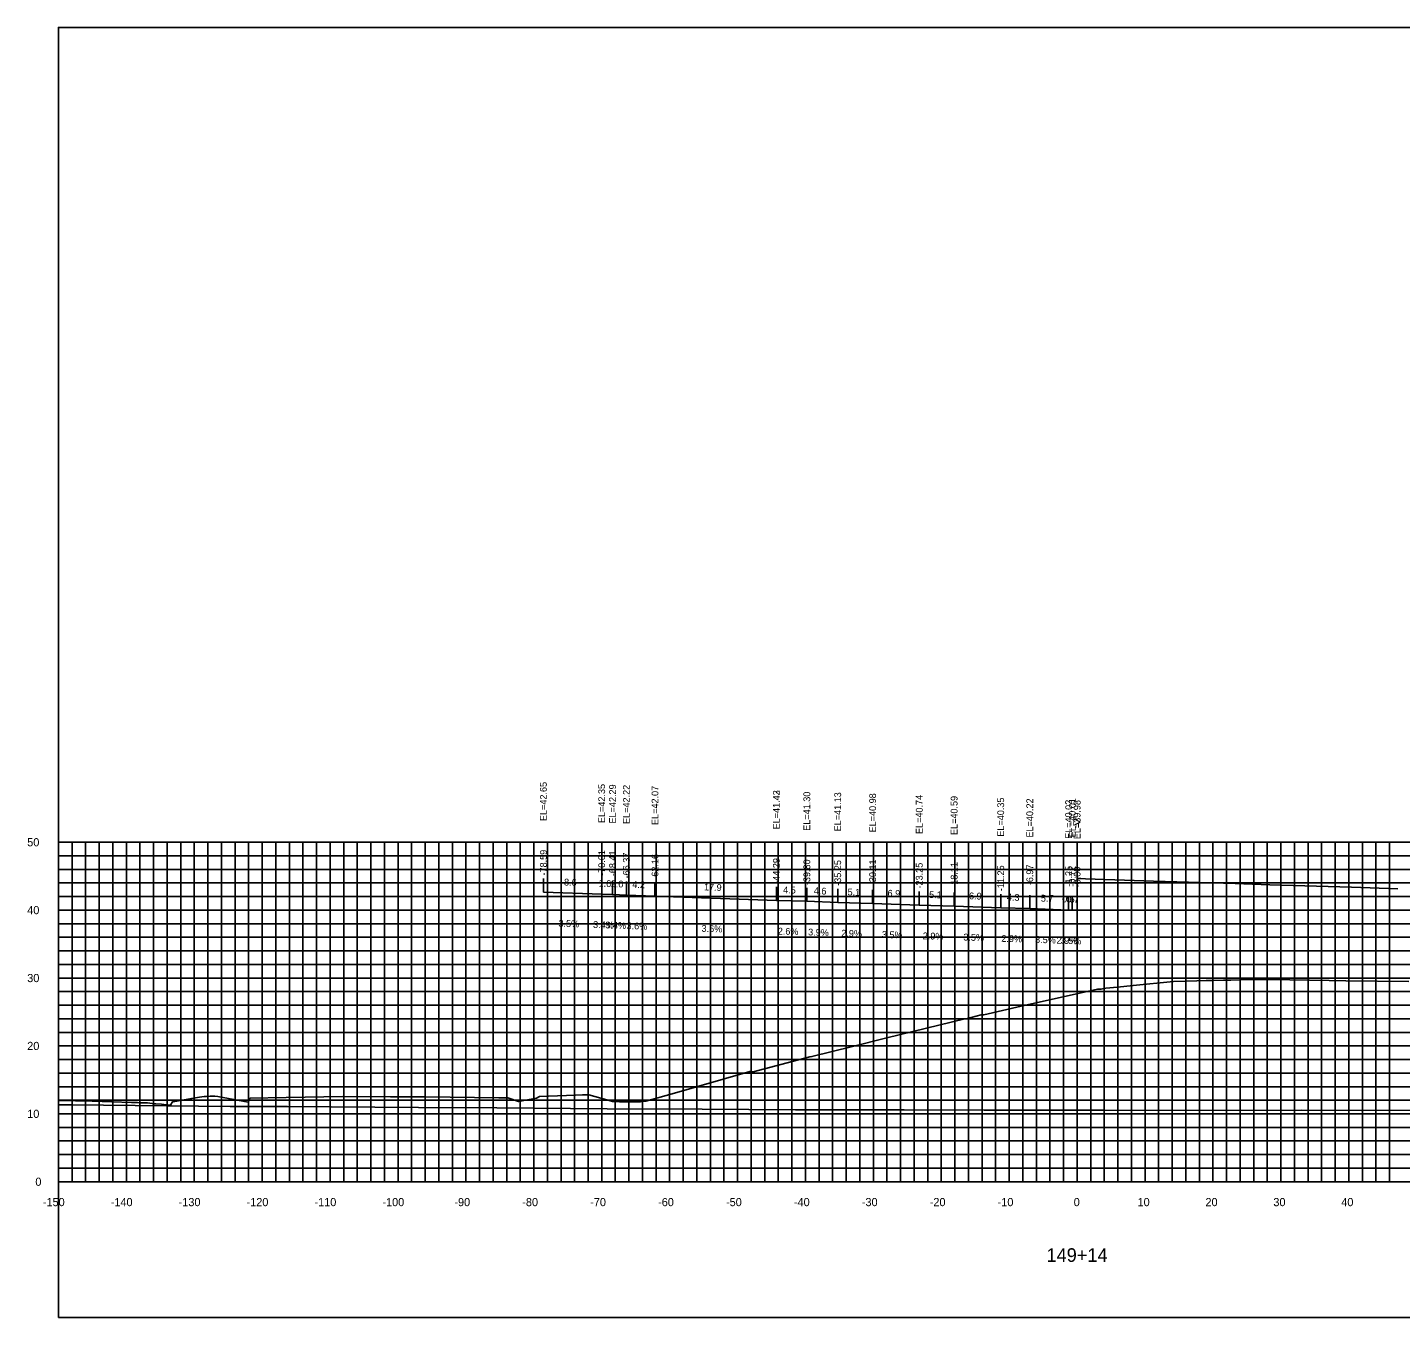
# Model space of a CAD drawing. Extents: x 1800880 to 1818864, y 245271 to 250560.
# Drawn here: x 1817789 to 1817991.2, y 249276.1 to 249466.1 of the extents above; entities that cross this region are included whole.
import ezdxf

# ---------------------------------------------------------------- set-up
doc = ezdxf.new("R2010")
doc.units = 0
for name, color, linetype in [('33', 7, 'Continuous'), ('ANNO-TXT', 7, 'Continuous'), ('AXIS', 7, 'Continuous'), ('CL-CNST', 7, 'Continuous'), ('DESIGN - DRAINAGE - Bridges', 7, 'Continuous'), ('Level 32', 7, 'Continuous'), ('Level 37', 7, 'Continuous'), ('Level 46', 7, 'Continuous'), ('Level 62', 7, 'Continuous'), ('SHT-BDR', 7, 'Continuous')]:
    doc.layers.add(name, color=color, linetype=linetype)

msp = doc.modelspace()

# ---------------------------------------------------------------- linework, layer by layer
at = {"layer": 'AXIS'}
msp.add_lwpolyline([(1817943.57, 249340.8), (1817944.1, 249340.79), (1817944.82, 249340.76), (1817950.54, 249340.56), (1817954.82, 249340.44), (1817961.68, 249340.2), (1817966.82, 249340.05), (1817971.96, 249339.9), (1817978.82, 249339.66), (1817983.96, 249339.51), (1817990.82, 249339.27)], dxfattribs=at)
at = {"layer": 'CL-CNST'}
msp.add_lwpolyline([(1817793.57, 249308.11), (1817798.53, 249308.04), (1817804.32, 249307.84), (1817804.58, 249307.83), (1817804.88, 249307.82), (1817805.2, 249307.81), (1817805.57, 249307.79), (1817805.97, 249307.78), (1817806.44, 249307.76), (1817806.66, 249307.75), (1817807.69, 249307.64), (1817807.9, 249307.64), (1817808.72, 249307.56), (1817809.07, 249307.52), (1817809.98, 249307.42), (1817810.03, 249307.42), (1817810.09, 249307.36), (1817810.12, 249307.53), (1817810.35, 249307.91), (1817810.46, 249307.91), (1817813.16, 249308.39), (1817814.34, 249308.61), (1817815.04, 249308.72), (1817815.14, 249308.72), (1817815.36, 249308.72), (1817815.93, 249308.74), (1817816.12, 249308.75), (1817816.32, 249308.75), (1817816.44, 249308.75), (1817816.62, 249308.75), (1817817.03, 249308.68), (1817821.51, 249307.89), (1817821.62, 249308.13), (1817821.7, 249308.3), (1817821.77, 249308.45), (1817827.12, 249308.54), (1817835.43, 249308.68), (1817842.44, 249308.66), (1817847.68, 249308.65), (1817858.43, 249308.53), (1817859.69, 249308.52), (1817859.72, 249308.51), (1817861.32, 249307.95), (1817863.95, 249308.47), (1817864.42, 249308.72), (1817864.42, 249308.72), (1817869.69, 249308.9), (1817870.74, 249308.93), (1817871.16, 249308.95), (1817871.63, 249308.95), (1817871.68, 249308.95), (1817874.64, 249308.13), (1817875.15, 249307.95), (1817875.22, 249307.95), (1817875.65, 249307.95), (1817876.18, 249307.94), (1817876.31, 249307.94), (1817879.27, 249307.92), (1817879.83, 249308.01), (1817880.04, 249308.01), (1817883.93, 249309.08), (1817895.39, 249312.37), (1817895.6, 249312.37), (1817895.86, 249312.36), (1817904.23, 249314.56), (1817904.53, 249314.57), (1817910.47, 249316.07), (1817915.34, 249317.28), (1817915.56, 249317.33), (1817927.02, 249320.12), (1817927.25, 249320.12), (1817929.45, 249320.74), (1817929.85, 249320.75), (1817935.31, 249322.03), (1817946.56, 249324.49), (1817946.6, 249324.49), (1817947.08, 249324.5), (1817947.81, 249324.64), (1817949.51, 249324.79), (1817951.81, 249325.03), (1817957.77, 249325.65), (1817961.22, 249325.74), (1817962.59, 249325.78), (1817963.03, 249325.79), (1817963.52, 249325.79), (1817965.12, 249325.83), (1817965.58, 249325.84), (1817966.22, 249325.86), (1817967.6, 249325.9), (1817969.53, 249325.94), (1817971.98, 249325.91), (1817980.69, 249325.77), (1817983.12, 249325.75), (1817992.41, 249325.66)], dxfattribs=at)
at = {"layer": 'DESIGN - DRAINAGE - Bridges'}
for p, q in [((1817793.51, 249346.15), (1817793.57, 249346.15)), ((1817793.57, 249296.15), (1817793.57, 249346.15)), ((1817793.51, 249336.15), (1817793.57, 249336.15)), ((1817793.51, 249326.15), (1817793.57, 249326.15)), ((1817793.51, 249316.15), (1817793.57, 249316.15)), ((1817793.51, 249306.15), (1817793.57, 249306.15)), ((1817793.51, 249296.15), (1817793.57, 249296.15)), ((1817793.57, 249296.15), (1818093.57, 249296.15)), ((1817793.57, 249296.09), (1817793.57, 249296.15)), ((1817803.57, 249296.09), (1817803.57, 249296.15)), ((1817813.57, 249296.09), (1817813.57, 249296.15)), ((1817823.57, 249296.09), (1817823.57, 249296.15)), ((1817833.57, 249296.09), (1817833.57, 249296.15)), ((1817843.57, 249296.09), (1817843.57, 249296.15)), ((1817853.57, 249296.09), (1817853.57, 249296.15)), ((1817863.57, 249296.09), (1817863.57, 249296.15)), ((1817873.57, 249296.09), (1817873.57, 249296.15)), ((1817883.57, 249296.09), (1817883.57, 249296.15)), ((1817893.57, 249296.09), (1817893.57, 249296.15)), ((1817903.57, 249296.09), (1817903.57, 249296.15)), ((1817913.57, 249296.09), (1817913.57, 249296.15)), ((1817923.57, 249296.09), (1817923.57, 249296.15)), ((1817933.57, 249296.09), (1817933.57, 249296.15)), ((1817943.57, 249296.09), (1817943.57, 249296.15)), ((1817953.57, 249296.09), (1817953.57, 249296.15)), ((1817963.57, 249296.09), (1817963.57, 249296.15)), ((1817973.57, 249296.09), (1817973.57, 249296.15)), ((1817983.57, 249296.09), (1817983.57, 249296.15))]:
    msp.add_line(p, q, dxfattribs=at)
at = {"layer": 'Level 37'}
for p, q in [((1817864.98, 249338.8), (1817864.98, 249340.8)), ((1817873.56, 249338.49), (1817873.56, 249340.49)), ((1817875.16, 249338.44), (1817875.16, 249340.44)), ((1817877.2, 249338.37), (1817877.2, 249340.37)), ((1817881.41, 249338.22), (1817881.41, 249340.22)), ((1817899.28, 249337.58), (1817899.28, 249339.58)), ((1817899.28, 249337.57), (1817899.28, 249339.57)), ((1817903.77, 249337.45), (1817903.77, 249339.45)), ((1817908.32, 249337.27), (1817908.32, 249339.27)), ((1817913.46, 249337.13), (1817913.46, 249339.13)), ((1817920.32, 249336.88), (1817920.32, 249338.88)), ((1817925.46, 249336.74), (1817925.46, 249338.74)), ((1817932.32, 249336.5), (1817932.32, 249338.5)), ((1817936.6, 249336.37), (1817936.6, 249338.37)), ((1817942.32, 249336.17), (1817942.32, 249338.17)), ((1817942.85, 249336.16), (1817942.85, 249338.16)), ((1817943.57, 249336.13), (1817943.57, 249338.13))]:
    msp.add_line(p, q, dxfattribs=at)
msp.add_lwpolyline([(1817793.57, 249276.15), (1818093.57, 249276.15), (1818093.57, 249466.15), (1817793.57, 249466.15)], close=True, dxfattribs=at)
at = {"layer": 'Level 46'}
for p, q in [((1817793.57, 249346.15), (1818093.57, 249346.15)), ((1817793.57, 249296.15), (1817793.57, 249346.15)), ((1817795.57, 249296.15), (1817795.57, 249346.15)), ((1817797.57, 249296.15), (1817797.57, 249346.15)), ((1817799.57, 249296.15), (1817799.57, 249346.15)), ((1817801.57, 249296.15), (1817801.57, 249346.15)), ((1817803.57, 249296.15), (1817803.57, 249346.15)), ((1817805.57, 249296.15), (1817805.57, 249346.15)), ((1817807.57, 249296.15), (1817807.57, 249346.15)), ((1817809.57, 249296.15), (1817809.57, 249346.15)), ((1817811.57, 249296.15), (1817811.57, 249346.15)), ((1817813.57, 249296.15), (1817813.57, 249346.15)), ((1817815.57, 249296.15), (1817815.57, 249346.15)), ((1817817.57, 249296.15), (1817817.57, 249346.15)), ((1817819.57, 249296.15), (1817819.57, 249346.15)), ((1817821.57, 249296.15), (1817821.57, 249346.15)), ((1817823.57, 249296.15), (1817823.57, 249346.15)), ((1817825.57, 249296.15), (1817825.57, 249346.15)), ((1817827.57, 249296.15), (1817827.57, 249346.15)), ((1817829.57, 249296.15), (1817829.57, 249346.15)), ((1817831.57, 249296.15), (1817831.57, 249346.15)), ((1817833.57, 249296.15), (1817833.57, 249346.15)), ((1817835.57, 249296.15), (1817835.57, 249346.15)), ((1817837.57, 249296.15), (1817837.57, 249346.15)), ((1817839.57, 249296.15), (1817839.57, 249346.15)), ((1817841.57, 249296.15), (1817841.57, 249346.15)), ((1817843.57, 249296.15), (1817843.57, 249346.15)), ((1817845.57, 249296.15), (1817845.57, 249346.15)), ((1817847.57, 249296.15), (1817847.57, 249346.15)), ((1817849.57, 249296.15), (1817849.57, 249346.15)), ((1817851.57, 249296.15), (1817851.57, 249346.15)), ((1817853.57, 249296.15), (1817853.57, 249346.15)), ((1817855.57, 249296.15), (1817855.57, 249346.15)), ((1817857.57, 249296.15), (1817857.57, 249346.15)), ((1817859.57, 249296.15), (1817859.57, 249346.15)), ((1817861.57, 249296.15), (1817861.57, 249346.15)), ((1817863.57, 249296.15), (1817863.57, 249346.15)), ((1817865.57, 249296.15), (1817865.57, 249346.15)), ((1817867.57, 249296.15), (1817867.57, 249346.15)), ((1817869.57, 249296.15), (1817869.57, 249346.15)), ((1817871.57, 249296.15), (1817871.57, 249346.15)), ((1817873.57, 249296.15), (1817873.57, 249346.15)), ((1817875.57, 249296.15), (1817875.57, 249346.15)), ((1817877.57, 249296.15), (1817877.57, 249346.15)), ((1817879.57, 249296.15), (1817879.57, 249346.15)), ((1817881.57, 249296.15), (1817881.57, 249346.15)), ((1817883.57, 249296.15), (1817883.57, 249346.15)), ((1817885.57, 249296.15), (1817885.57, 249346.15)), ((1817887.57, 249296.15), (1817887.57, 249346.15)), ((1817889.57, 249296.15), (1817889.57, 249346.15)), ((1817891.57, 249296.15), (1817891.57, 249346.15)), ((1817893.57, 249296.15), (1817893.57, 249346.15)), ((1817895.57, 249296.15), (1817895.57, 249346.15)), ((1817897.57, 249296.15), (1817897.57, 249346.15)), ((1817899.57, 249296.15), (1817899.57, 249346.15)), ((1817901.57, 249296.15), (1817901.57, 249346.15)), ((1817903.57, 249296.15), (1817903.57, 249346.15)), ((1817905.57, 249296.15), (1817905.57, 249346.15)), ((1817907.57, 249296.15), (1817907.57, 249346.15)), ((1817909.57, 249296.15), (1817909.57, 249346.15)), ((1817911.57, 249296.15), (1817911.57, 249346.15)), ((1817913.57, 249296.15), (1817913.57, 249346.15)), ((1817915.57, 249296.15), (1817915.57, 249346.15)), ((1817917.57, 249296.15), (1817917.57, 249346.15)), ((1817919.57, 249296.15), (1817919.57, 249346.15)), ((1817921.57, 249296.15), (1817921.57, 249346.15)), ((1817923.57, 249296.15), (1817923.57, 249346.15)), ((1817925.57, 249296.15), (1817925.57, 249346.15)), ((1817927.57, 249296.15), (1817927.57, 249346.15)), ((1817929.57, 249296.15), (1817929.57, 249346.15)), ((1817931.57, 249296.15), (1817931.57, 249346.15)), ((1817933.57, 249296.15), (1817933.57, 249346.15)), ((1817935.57, 249296.15), (1817935.57, 249346.15)), ((1817937.57, 249296.15), (1817937.57, 249346.15)), ((1817939.57, 249296.15), (1817939.57, 249346.15)), ((1817941.57, 249296.15), (1817941.57, 249346.15)), ((1817943.57, 249296.15), (1817943.57, 249346.15)), ((1817945.57, 249296.15), (1817945.57, 249346.15)), ((1817947.57, 249296.15), (1817947.57, 249346.15)), ((1817949.57, 249296.15), (1817949.57, 249346.15)), ((1817951.57, 249296.15), (1817951.57, 249346.15)), ((1817953.57, 249296.15), (1817953.57, 249346.15)), ((1817955.57, 249296.15), (1817955.57, 249346.15)), ((1817957.57, 249296.15), (1817957.57, 249346.15)), ((1817959.57, 249296.15), (1817959.57, 249346.15)), ((1817961.57, 249296.15), (1817961.57, 249346.15)), ((1817963.57, 249296.15), (1817963.57, 249346.15)), ((1817965.57, 249296.15), (1817965.57, 249346.15)), ((1817967.57, 249296.15), (1817967.57, 249346.15)), ((1817969.57, 249296.15), (1817969.57, 249346.15)), ((1817971.57, 249296.15), (1817971.57, 249346.15)), ((1817973.57, 249296.15), (1817973.57, 249346.15)), ((1817975.57, 249296.15), (1817975.57, 249346.15)), ((1817977.57, 249296.15), (1817977.57, 249346.15)), ((1817979.57, 249296.15), (1817979.57, 249346.15)), ((1817981.57, 249296.15), (1817981.57, 249346.15)), ((1817983.57, 249296.15), (1817983.57, 249346.15)), ((1817985.57, 249296.15), (1817985.57, 249346.15)), ((1817987.57, 249296.15), (1817987.57, 249346.15)), ((1817989.57, 249296.15), (1817989.57, 249346.15)), ((1817793.57, 249344.15), (1818093.57, 249344.15)), ((1817793.57, 249342.15), (1818093.57, 249342.15)), ((1817793.57, 249340.15), (1818093.57, 249340.15)), ((1817793.57, 249338.15), (1818093.57, 249338.15)), ((1817793.57, 249336.15), (1818093.57, 249336.15)), ((1817793.57, 249334.15), (1818093.57, 249334.15)), ((1817793.57, 249332.15), (1818093.57, 249332.15)), ((1817793.57, 249330.15), (1818093.57, 249330.15)), ((1817793.57, 249328.15), (1818093.57, 249328.15)), ((1817793.57, 249326.15), (1818093.57, 249326.15)), ((1817793.57, 249324.15), (1818093.57, 249324.15)), ((1817793.57, 249322.15), (1818093.57, 249322.15)), ((1817793.57, 249320.15), (1818093.57, 249320.15)), ((1817793.57, 249318.15), (1818093.57, 249318.15)), ((1817793.57, 249316.15), (1818093.57, 249316.15)), ((1817793.57, 249314.15), (1818093.57, 249314.15)), ((1817793.57, 249312.15), (1818093.57, 249312.15)), ((1817793.57, 249310.15), (1818093.57, 249310.15)), ((1817793.57, 249308.15), (1818093.57, 249308.15)), ((1817793.57, 249306.15), (1818093.57, 249306.15)), ((1817793.57, 249304.15), (1818093.57, 249304.15)), ((1817793.57, 249302.15), (1818093.57, 249302.15)), ((1817793.57, 249300.15), (1818093.57, 249300.15)), ((1817793.57, 249298.15), (1818093.57, 249298.15)), ((1817793.57, 249296.15), (1818093.57, 249296.15))]:
    msp.add_line(p, q, dxfattribs=at)
at = {"layer": 'Level 62'}
for points in [[(1817864.98, 249338.8), (1817873.56, 249338.49), (1817875.16, 249338.44), (1817877.2, 249338.37), (1817881.41, 249338.22), (1817899.28, 249337.58)], [(1817899.28, 249337.57), (1817903.77, 249337.45), (1817908.32, 249337.27), (1817913.46, 249337.13), (1817920.32, 249336.88), (1817925.46, 249336.74), (1817932.32, 249336.5), (1817936.6, 249336.37), (1817942.32, 249336.17), (1817942.85, 249336.16), (1817943.57, 249336.13)], [(1817793.57, 249307.48), (1817795.52, 249307.47), (1817818.85, 249307.25), (1817827.3, 249307.21), (1817846.6, 249307.06), (1817858.14, 249307.02), (1817874.36, 249306.87), (1817888.34, 249306.85), (1817902.11, 249306.76), (1817918.08, 249306.76), (1817929.87, 249306.67), (1817947.47, 249306.7), (1817957.63, 249306.63), (1817976.61, 249306.69), (1817985.38, 249306.66), (1818005.54, 249306.76), (1818013.14, 249306.77), (1818034.31, 249306.88), (1818040.89, 249306.77), (1818062.95, 249306.9), (1818068.65, 249306.96), (1818073.9, 249306.93), (1818093.57, 249307.05)]]:
    msp.add_lwpolyline(points, dxfattribs=at)

# ---------------------------------------------------------------- texts
for s, p in [('-150', (1817791.27, 249292.55)), ('-140', (1817801.27, 249292.55)), ('-130', (1817811.27, 249292.55)), ('-120', (1817821.27, 249292.55)), ('-110', (1817831.27, 249292.55)), ('-100', (1817841.27, 249292.55)), ('-90', (1817851.87, 249292.55)), ('-80', (1817861.87, 249292.55)), ('-70', (1817871.87, 249292.55)), ('-60', (1817881.87, 249292.55)), ('-50', (1817891.87, 249292.55)), ('-40', (1817901.87, 249292.55)), ('-30', (1817911.87, 249292.55)), ('-20', (1817921.87, 249292.55)), ('-10', (1817931.87, 249292.55)), ('0', (1817943.07, 249292.55)), ('10', (1817952.47, 249292.55)), ('20', (1817962.47, 249292.55)), ('30', (1817972.47, 249292.55)), ('40', (1817982.47, 249292.55))]:
    msp.add_text(s, height=1.2).set_placement(p)
at = {"layer": '33'}
for s, p in [('50', (1817788.97, 249345.55)), ('40', (1817788.97, 249335.55)), ('30', (1817788.97, 249325.55)), ('20', (1817788.97, 249315.55)), ('10', (1817788.97, 249305.55)), ('0', (1817790.17, 249295.55))]:
    msp.add_text(s, height=1.2, dxfattribs=at).set_placement(p)
at = {"layer": 'ANNO-TXT'}
for s, rotation, p in [('8.6', 357.9862, (1817868, 249339.79)), ('1.6', 358.0287, (1817873.09, 249339.61)), ('2.0', 358.0287, (1817874.89, 249339.55)), ('4.2', 357.9495, (1817878.06, 249339.44)), ('17.9', 357.9451, (1817888.61, 249339.06)), ('4.5', 358.5361, (1817900.27, 249338.64)), ('4.6', 357.7742, (1817904.78, 249338.51)), ('5.1', 358.3363, (1817909.76, 249338.33)), ('6.9', 357.9961, (1817915.64, 249338.15)), ('5.1', 358.3363, (1817921.76, 249337.94)), ('6.9', 357.9961, (1817927.64, 249337.76)), ('4.3', 358.3363, (1817933.21, 249337.57)), ('5.7', 357.9961, (1817938.22, 249337.42)), ('0.5', 358.3363, (1817941.34, 249337.3)), ('0.7', 357.9961, (1817941.96, 249337.29)), ('3.5%', 357.9862, (1817867.18, 249333.72)), ('3.4%', 358.0287, (1817872.28, 249333.54)), ('3.4%', 358.0287, (1817874.09, 249333.47)), ('3.6%', 357.9495, (1817877.21, 249333.37)), ('3.6%', 357.9451, (1817888.25, 249332.97)), ('2.6%', 358.5361, (1817899.48, 249332.56)), ('3.9%', 357.7742, (1817903.94, 249332.44)), ('2.9%', 358.3363, (1817908.83, 249332.26)), ('3.5%', 357.9961, (1817914.8, 249332.07)), ('2.9%', 358.3363, (1817920.83, 249331.87)), ('3.5%', 357.9961, (1817926.8, 249331.69)), ('2.9%', 358.3363, (1817932.4, 249331.49)), ('3.5%', 357.9961, (1817937.37, 249331.34)), ('2.9%', 358.3363, (1817940.53, 249331.22)), ('3.5%', 357.9961, (1817941.12, 249331.21))]:
    msp.add_text(s, height=1, rotation=rotation, dxfattribs=at).set_placement(p)
at = {"layer": 'DESIGN - DRAINAGE - Bridges'}
for s, height, p in [('>', 1.5, (1817942.96, 249348.4)), ('-', 0.0001, (1817793.57, 249296.15))]:
    msp.add_text(s, height=height, dxfattribs=at).set_placement(p)
at = {"layer": 'Level 32'}
msp.add_text('149+14', height=2, dxfattribs=at).set_placement((1817939.06, 249284.35))
at = {"layer": 'SHT-BDR'}
for s, p in [('EL=42.65', (1817865.48, 249349.27)), ('EL=42.35', (1817874.06, 249348.97)), ('EL=42.29', (1817875.66, 249348.91)), ('EL=42.22', (1817877.7, 249348.84)), ('EL=42.07', (1817881.91, 249348.69)), ('EL=41.43', (1817899.78, 249348.05)), ('EL=41.42', (1817899.78, 249348.04)), ('EL=41.30', (1817904.27, 249347.84)), ('EL=41.13', (1817908.82, 249347.75)), ('EL=40.98', (1817913.96, 249347.6)), ('EL=40.74', (1817920.82, 249347.36)), ('EL=40.59', (1817925.96, 249347.21)), ('EL=40.35', (1817932.82, 249346.97)), ('EL=40.22', (1817937.1, 249346.84)), ('EL=40.01', (1817943.35, 249346.88)), ('EL=40.02', (1817942.82, 249346.64)), ('EL=39.98', (1817944.07, 249346.6)), ('-78.59', (1817865.48, 249341.25)), ('-70.01', (1817874.06, 249341.2)), ('-68.41', (1817875.66, 249341.15)), ('-66.37', (1817877.7, 249340.83)), ('-62.16', (1817881.91, 249340.63)), ('-44.29', (1817899.78, 249340.03)), ('-44.29', (1817899.78, 249340.02)), ('-39.80', (1817904.27, 249339.83)), ('-35.25', (1817908.82, 249339.73)), ('-30.11', (1817913.96, 249339.83)), ('-23.25', (1817920.82, 249339.34)), ('-18.11', (1817925.96, 249339.44)), ('-11.25', (1817932.82, 249338.95)), ('-6.97', (1817937.1, 249339.82)), ('-1.25', (1817942.82, 249339.62)), ('-0.72', (1817943.35, 249339.6)), ('-0.00', (1817944.07, 249339.5))]:
    msp.add_text(s, height=1, rotation=90, dxfattribs=at).set_placement(p)

doc.saveas('drawing.dxf')
